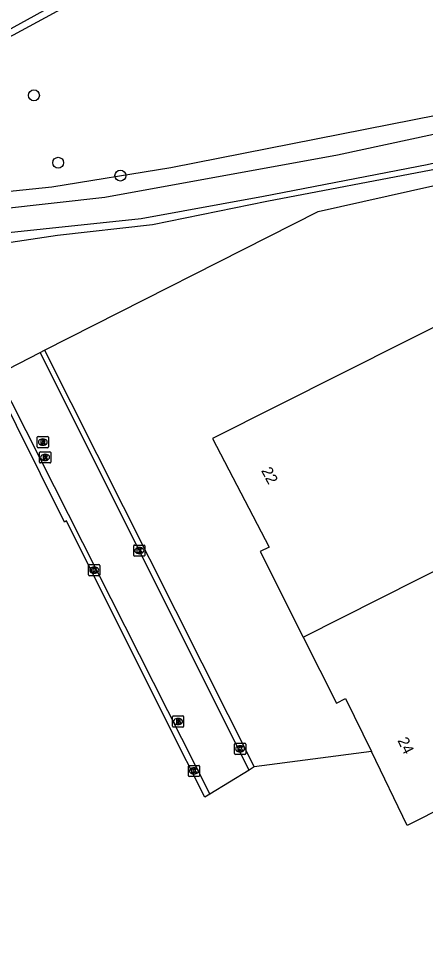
# Model space of a CAD drawing. Extents: x 156651 to 158072, y 387631 to 388990.
# Drawn here: x 157155.2 to 157191.6, y 388391.5 to 388473.9 of the extents above; entities that cross this region are included whole.
import ezdxf

# ---------------------------------------------------------------- set-up
doc = ezdxf.new("R2010")
doc.units = 0
for name, color, linetype in [('IMGEO_Boom', 7, 'Continuous'), ('IMGEO_Brandkraan', 7, 'Continuous'), ('IMGEO_Groenvoorziening', 7, 'Continuous'), ('IMGEO_Kolk', 7, 'Continuous'), ('IMGEO_Loofbos', 7, 'Continuous'), ('IMGEO_Muur', 7, 'Continuous'), ('IMGEO_Pand', 7, 'Continuous'), ('IMGEO_Pand_nummerreeks', 7, 'Continuous'), ('IMGEO_Parkeervlak_open', 7, 'Continuous'), ('IMGEO_Rijbaan_lokaal_gesloten', 7, 'Continuous'), ('IMGEO_Rioolput', 7, 'Continuous'), ('IMGEO_Waterloop', 7, 'Continuous')]:
    doc.layers.add(name, color=color, linetype=linetype)

msp = doc.modelspace()

# ---------------------------------------------------------------- linework, layer by layer
at = {"layer": 'IMGEO_Boom'}
for centre in [(157156.556, 388467.021), (157158.729, 388460.991), (157164.294, 388459.842)]:
    msp.add_circle(centre, 0.489, dxfattribs=at)
at = {"layer": 'IMGEO_Brandkraan'}
for p, q in [((157168.953, 388410.599), (157168.953, 388411.451)), ((157169.028, 388411.525), (157169.88, 388411.525)), ((157169.441, 388411.305), (157169.466, 388411.305)), ((157169.954, 388411.451), (157169.954, 388410.599)), ((157169.88, 388410.525), (157169.028, 388410.525)), ((157169.464, 388410.745), (157169.439, 388410.745))]:
    msp.add_line(p, q, dxfattribs=at)
for points in [[(157168.953, 388410.599), (157168.953, 388411.451)], [(157169.028, 388411.525), (157169.88, 388411.525)], [(157169.301, 388411.225), (157169.301, 388410.825), (157169.514, 388410.825)], [(157169.532, 388411.225), (157169.301, 388411.225)], [(157169.48, 388411.144), (157169.426, 388411.144), (157169.426, 388411.068)], [(157169.426, 388411.068), (157169.479, 388411.068)], [(157169.488, 388410.992), (157169.426, 388410.992), (157169.426, 388410.911)], [(157169.426, 388410.911), (157169.488, 388410.911)], [(157169.954, 388411.451), (157169.954, 388410.599)], [(157169.88, 388410.525), (157169.028, 388410.525)]]:
    msp.add_lwpolyline(points, dxfattribs=at)
for centre, radius, start, end in [((157169.03, 388411.449), 0.0765, 91.55205, 178.44795), ((157169.03, 388411.449), 0.0765, 91.55205, 178.44795), ((157169.481, 388411.106), 0.0379, 267.82845, 90.93552), ((157169.489, 388410.951), 0.0404, 269.87594, 90.50774), ((157169.52, 388411.076), 0.251, 268.66757, 293.53466), ((157169.536, 388411.08), 0.145, 59.4692, 91.53667), ((157169.561, 388411.127), 0.0922, 285.51372, 58.15012), ((157169.566, 388410.935), 0.105, 301.31148, 78.98903), ((157169.878, 388411.449), 0.0765, 1.55205, 88.44795), ((157169.878, 388411.449), 0.0765, 1.55205, 88.44795), ((157169.03, 388410.601), 0.0765, 181.55205, 268.44795), ((157169.03, 388410.601), 0.0765, 181.55205, 268.44795), ((157169.878, 388410.601), 0.0765, 271.55205, 358.44795), ((157169.878, 388410.601), 0.0765, 271.55205, 358.44795)]:
    msp.add_arc(centre, radius, start, end, dxfattribs=at)
for centre, major_axis, ratio, start_param, end_param in [((157169.44, 388411.025), (-0.387, 0.002), 0.722429, 4.712389, 7.853982), ((157169.465, 388411.025), (-0.39, 0.002), 0.717154, 1.570796, 4.712389)]:
    msp.add_ellipse(centre, major_axis=major_axis, ratio=ratio, start_param=start_param, end_param=end_param, dxfattribs=at)
at = {"layer": 'IMGEO_Groenvoorziening'}
msp.add_lwpolyline([(157259.041, 388475.526), (157251.013, 388473.012), (157247.626, 388472.118), (157232.053, 388468.421), (157214.697, 388465.304), (157192.104, 388460.339), (157177.394, 388457.523), (157167.178, 388455.453), (157158.68, 388454.488), (157153.9, 388453.762), (157150.53, 388453.743), (157144.729, 388453.453), (157135.723, 388452.372), (157131.52, 388451.074), (157126.398, 388449.193), (157121.147, 388446.875), (157118.863, 388445.501), (157117.424, 388444.679), (157109.676, 388440.71), (157105.007, 388438.442), (157099.835, 388435.717), (157085.053, 388428.203)], dxfattribs=at)
at = {"layer": 'IMGEO_Kolk'}
for p, q in [((157165.485, 388425.883), (157165.485, 388426.735)), ((157165.56, 388426.809), (157166.412, 388426.809)), ((157165.973, 388426.589), (157165.998, 388426.589)), ((157166.486, 388426.735), (157166.486, 388425.883)), ((157166.412, 388425.809), (157165.56, 388425.809)), ((157165.996, 388426.029), (157165.971, 388426.029)), ((157161.448, 388424.133), (157161.448, 388424.985)), ((157161.523, 388425.059), (157162.375, 388425.059)), ((157161.936, 388424.839), (157161.961, 388424.839)), ((157162.449, 388424.985), (157162.449, 388424.133)), ((157162.375, 388424.059), (157161.523, 388424.059)), ((157161.959, 388424.279), (157161.934, 388424.279)), ((157174.502, 388408.158), (157174.502, 388409.01)), ((157174.577, 388409.084), (157175.429, 388409.084)), ((157175.013, 388408.304), (157174.988, 388408.304)), ((157174.99, 388408.864), (157175.015, 388408.864)), ((157175.503, 388409.01), (157175.503, 388408.158)), ((157175.429, 388408.084), (157174.577, 388408.084)), ((157170.373, 388406.178), (157170.373, 388407.03)), ((157170.448, 388407.104), (157171.3, 388407.104)), ((157170.861, 388406.884), (157170.886, 388406.884)), ((157171.374, 388407.03), (157171.374, 388406.178)), ((157171.3, 388406.104), (157170.448, 388406.104)), ((157170.884, 388406.324), (157170.859, 388406.324))]:
    msp.add_line(p, q, dxfattribs=at)
for points in [[(157165.485, 388425.883), (157165.485, 388426.735)], [(157165.56, 388426.809), (157166.412, 388426.809)], [(157165.806, 388426.509), (157165.929, 388426.509), (157165.929, 388426.358), (157166.059, 388426.509), (157166.223, 388426.509), (157166.077, 388426.358), (157166.23, 388426.109), (157166.078, 388426.109), (157165.993, 388426.273), (157165.929, 388426.206), (157165.929, 388426.109), (157165.806, 388426.109), (157165.806, 388426.509)], [(157166.486, 388426.735), (157166.486, 388425.883)], [(157166.412, 388425.809), (157165.56, 388425.809)], [(157161.448, 388424.133), (157161.448, 388424.985)], [(157161.523, 388425.059), (157162.375, 388425.059)], [(157162.449, 388424.985), (157162.449, 388424.133)], [(157162.375, 388424.059), (157161.523, 388424.059)], [(157161.769, 388424.759), (157161.892, 388424.759), (157161.892, 388424.608), (157162.022, 388424.759), (157162.186, 388424.759), (157162.04, 388424.608), (157162.193, 388424.359), (157162.041, 388424.359), (157161.956, 388424.523), (157161.892, 388424.456), (157161.892, 388424.359), (157161.769, 388424.359), (157161.769, 388424.759)], [(157174.502, 388408.158), (157174.502, 388409.01)], [(157174.577, 388409.084), (157175.429, 388409.084)], [(157174.823, 388408.784), (157174.946, 388408.784), (157174.946, 388408.633), (157175.076, 388408.784), (157175.24, 388408.784), (157175.094, 388408.633), (157175.247, 388408.384), (157175.095, 388408.384), (157175.01, 388408.548), (157174.946, 388408.481), (157174.946, 388408.384), (157174.823, 388408.384), (157174.823, 388408.784)], [(157175.503, 388409.01), (157175.503, 388408.158)], [(157175.429, 388408.084), (157174.577, 388408.084)], [(157170.373, 388406.178), (157170.373, 388407.03)], [(157170.448, 388407.104), (157171.3, 388407.104)], [(157170.694, 388406.804), (157170.817, 388406.804), (157170.817, 388406.653), (157170.947, 388406.804), (157171.111, 388406.804), (157170.965, 388406.653), (157171.118, 388406.404), (157170.966, 388406.404), (157170.881, 388406.568), (157170.817, 388406.501), (157170.817, 388406.404), (157170.694, 388406.404), (157170.694, 388406.804)], [(157171.374, 388407.03), (157171.374, 388406.178)], [(157171.3, 388406.104), (157170.448, 388406.104)]]:
    msp.add_lwpolyline(points, dxfattribs=at)
for centre, start, end in [((157165.562, 388426.733), 91.55205, 178.44795), ((157165.562, 388426.733), 91.55205, 178.44795), ((157166.41, 388426.733), 1.55205, 88.44795), ((157166.41, 388426.733), 1.55205, 88.44795), ((157165.562, 388425.885), 181.55205, 268.44795), ((157165.562, 388425.885), 181.55205, 268.44795), ((157166.41, 388425.885), 271.55205, 358.44795), ((157166.41, 388425.885), 271.55205, 358.44795), ((157161.525, 388424.983), 91.55205, 178.44795), ((157161.525, 388424.983), 91.55205, 178.44795), ((157162.373, 388424.983), 1.55205, 88.44795), ((157162.373, 388424.983), 1.55205, 88.44795), ((157161.525, 388424.135), 181.55205, 268.44795), ((157161.525, 388424.135), 181.55205, 268.44795), ((157162.373, 388424.135), 271.55205, 358.44795), ((157162.373, 388424.135), 271.55205, 358.44795), ((157174.579, 388409.008), 91.55205, 178.44795), ((157174.579, 388409.008), 91.55205, 178.44795), ((157175.427, 388409.008), 1.55205, 88.44795), ((157175.427, 388409.008), 1.55205, 88.44795), ((157174.579, 388408.16), 181.55205, 268.44795), ((157174.579, 388408.16), 181.55205, 268.44795), ((157175.427, 388408.16), 271.55205, 358.44795), ((157175.427, 388408.16), 271.55205, 358.44795), ((157170.45, 388407.028), 91.55205, 178.44795), ((157170.45, 388407.028), 91.55205, 178.44795), ((157171.298, 388407.028), 1.55205, 88.44795), ((157171.298, 388407.028), 1.55205, 88.44795), ((157170.45, 388406.18), 181.55205, 268.44795), ((157170.45, 388406.18), 181.55205, 268.44795), ((157171.298, 388406.18), 271.55205, 358.44795), ((157171.298, 388406.18), 271.55205, 358.44795)]:
    msp.add_arc(centre, 0.0765, start, end, dxfattribs=at)
for centre, major_axis, ratio, start_param, end_param in [((157165.972, 388426.309), (-0.387, 0.002), 0.722429, 4.712389, 7.853982), ((157165.997, 388426.309), (-0.39, 0.002), 0.717154, 1.570796, 4.712389), ((157161.935, 388424.559), (-0.387, 0.002), 0.722429, 4.712389, 7.853982), ((157161.96, 388424.559), (-0.39, 0.002), 0.717154, 1.570796, 4.712389), ((157174.989, 388408.584), (-0.387, 0.002), 0.722429, 4.712389, 7.853982), ((157175.014, 388408.584), (-0.39, 0.002), 0.717154, 1.570796, 4.712389), ((157170.86, 388406.604), (-0.387, 0.002), 0.722429, 4.712389, 7.853982), ((157170.885, 388406.604), (-0.39, 0.002), 0.717154, 1.570796, 4.712389)]:
    msp.add_ellipse(centre, major_axis=major_axis, ratio=ratio, start_param=start_param, end_param=end_param, dxfattribs=at)
at = {"layer": 'IMGEO_Loofbos'}
for points in [[(157240.152, 388483.009), (157239.613, 388482.435), (157238.961, 388482.106), (157238.018, 388481.763), (157237.251, 388481.946), (157236.646, 388482.293), (157234.605, 388485.191), (157230.13, 388492.294), (157221.954, 388506.436), (157221.613, 388506.726), (157221.268, 388506.894), (157220.638, 388506.843), (157213.252, 388502.923), (157184.544, 388488.01), (157167.521, 388479.375), (157154.701, 388472.398), (157143.573, 388466.851), (157138.632, 388464.794), (157136.31, 388463.7), (157134.65, 388463.237)], [(157136.769, 388456.391), (157139.032, 388456.617), (157145.462, 388457.518), (157158.145, 388458.851), (157168.809, 388460.57), (157199.2, 388466.547), (157211.43, 388469.283), (157223.056, 388472.1), (157229.673, 388473.907), (157236.096, 388475.028)]]:
    msp.add_lwpolyline(points, dxfattribs=at)
at = {"layer": 'IMGEO_Muur'}
for points in [[(157157.115, 388444.038), (157157.51, 388444.241)], [(157175.804, 388406.688), (157157.115, 388444.038)], [(157157.51, 388444.241), (157176.25, 388406.962)], [(157172.287, 388404.528), (157171.861, 388404.266), (157168.584, 388410.695), (157159.474, 388428.962), (157159.283, 388428.837), (157152.815, 388441.828)], [(157153.258, 388442.056), (157172.287, 388404.528)], [(157176.25, 388406.962), (157175.804, 388406.688)]]:
    msp.add_lwpolyline(points, dxfattribs=at)
at = {"layer": 'IMGEO_Pand'}
for points in [[(157213.06, 388456.697), (157172.522, 388436.331), (157177.602, 388426.63), (157176.798, 388426.225), (157180.647, 388418.579)], [(157180.647, 388418.579), (157221.847, 388439.332)], [(157180.647, 388418.579), (157183.62, 388412.676), (157184.438, 388413.091), (157186.746, 388408.33)], [(157207.821, 388410.719), (157189.95, 388401.717), (157186.746, 388408.33)]]:
    msp.add_lwpolyline(points, dxfattribs=at)
at = {"layer": 'IMGEO_Parkeervlak_open'}
for points in [[(157157.51, 388444.241), (157181.983, 388456.64), (157200.522, 388460.781), (157210.048, 388463.013)], [(157186.746, 388408.33), (157176.25, 388406.962)]]:
    msp.add_lwpolyline(points, dxfattribs=at)
at = {"layer": 'IMGEO_Rijbaan_lokaal_gesloten'}
for points in [[(157153.258, 388442.056), (157157.115, 388444.038)], [(157175.804, 388406.688), (157172.287, 388404.528)]]:
    msp.add_lwpolyline(points, dxfattribs=at)
at = {"layer": 'IMGEO_Rioolput'}
for p, q in [((157156.853, 388435.586), (157156.853, 388436.438)), ((157156.928, 388436.512), (157157.78, 388436.512)), ((157157.854, 388436.438), (157157.854, 388435.586)), ((157157.78, 388435.512), (157156.928, 388435.512)), ((157157.364, 388435.732), (157157.339, 388435.732)), ((157157.341, 388436.292), (157157.366, 388436.292)), ((157157.057, 388434.217), (157157.057, 388435.069)), ((157157.132, 388435.143), (157157.984, 388435.143)), ((157157.545, 388434.923), (157157.57, 388434.923)), ((157158.058, 388435.069), (157158.058, 388434.217)), ((157157.984, 388434.143), (157157.132, 388434.143)), ((157157.568, 388434.363), (157157.543, 388434.363))]:
    msp.add_line(p, q, dxfattribs=at)
for points in [[(157156.853, 388435.586), (157156.853, 388436.438)], [(157156.928, 388436.512), (157157.78, 388436.512)], [(157157.854, 388436.438), (157157.854, 388435.586)], [(157157.78, 388435.512), (157156.928, 388435.512)], [(157157.442, 388436.21), (157157.19, 388436.212), (157157.19, 388435.812)], [(157157.19, 388435.812), (157157.314, 388435.812), (157157.314, 388435.974), (157157.325, 388435.974)], [(157157.368, 388436.131), (157157.314, 388436.131), (157157.314, 388436.05)], [(157157.314, 388436.05), (157157.366, 388436.05)], [(157157.372, 388435.945), (157157.443, 388435.812), (157157.583, 388435.812), (157157.518, 388435.938)], [(157157.057, 388434.217), (157157.057, 388435.069)], [(157157.132, 388435.143), (157157.984, 388435.143)], [(157157.646, 388434.841), (157157.394, 388434.843), (157157.394, 388434.443)], [(157157.572, 388434.762), (157157.518, 388434.762), (157157.518, 388434.681)], [(157157.518, 388434.681), (157157.57, 388434.681)], [(157158.058, 388435.069), (157158.058, 388434.217)], [(157157.984, 388434.143), (157157.132, 388434.143)], [(157157.394, 388434.443), (157157.518, 388434.443), (157157.518, 388434.605), (157157.529, 388434.605)], [(157157.576, 388434.576), (157157.647, 388434.443), (157157.787, 388434.443), (157157.722, 388434.569)]]:
    msp.add_lwpolyline(points, dxfattribs=at)
for centre, radius, start, end in [((157156.93, 388436.436), 0.0765, 91.55205, 178.44795), ((157156.93, 388436.436), 0.0765, 91.55205, 178.44795), ((157157.778, 388436.436), 0.0765, 1.55205, 88.44795), ((157157.778, 388436.436), 0.0765, 1.55205, 88.44795), ((157156.93, 388435.588), 0.0765, 181.55205, 268.44795), ((157156.93, 388435.588), 0.0765, 181.55205, 268.44795), ((157157.324, 388435.921), 0.0533, 26.02933, 88.69889), ((157157.35, 388436.239), 0.19, 274.7715, 282.96867), ((157157.374, 388436.035), 0.0964, 77.00612, 93.18647), ((157157.388, 388436.092), 0.0378, 276.66336, 79.67722), ((157157.441, 388436.1), 0.109, 350.36119, 89.41601), ((157157.439, 388436.1), 0.112, 277.58423, 350.98172), ((157157.423, 388435.885), 0.108, 29.51342, 73.79051), ((157157.778, 388435.588), 0.0765, 271.55205, 358.44795), ((157157.778, 388435.588), 0.0765, 271.55205, 358.44795), ((157157.134, 388435.067), 0.0765, 91.55205, 178.44795), ((157157.134, 388435.067), 0.0765, 91.55205, 178.44795), ((157157.554, 388434.87), 0.19, 274.7715, 282.96867), ((157157.578, 388434.666), 0.0964, 77.00612, 93.18647), ((157157.592, 388434.723), 0.0378, 276.66336, 79.67722), ((157157.645, 388434.731), 0.109, 350.36119, 89.41601), ((157157.643, 388434.731), 0.112, 277.58423, 350.98172), ((157157.982, 388435.067), 0.0765, 1.55205, 88.44795), ((157157.982, 388435.067), 0.0765, 1.55205, 88.44795), ((157157.134, 388434.219), 0.0765, 181.55205, 268.44795), ((157157.134, 388434.219), 0.0765, 181.55205, 268.44795), ((157157.528, 388434.552), 0.0533, 26.02933, 88.69889), ((157157.627, 388434.516), 0.108, 29.51342, 73.79051), ((157157.982, 388434.219), 0.0765, 271.55205, 358.44795), ((157157.982, 388434.219), 0.0765, 271.55205, 358.44795)]:
    msp.add_arc(centre, radius, start, end, dxfattribs=at)
for centre, major_axis, ratio, start_param, end_param in [((157157.34, 388436.012), (-0.387, 0.002), 0.722429, 4.712389, 7.853982), ((157157.365, 388436.012), (-0.39, 0.002), 0.717154, 1.570796, 4.712389), ((157157.544, 388434.643), (-0.387, 0.002), 0.722429, 4.712389, 7.853982), ((157157.569, 388434.643), (-0.39, 0.002), 0.717154, 1.570796, 4.712389)]:
    msp.add_ellipse(centre, major_axis=major_axis, ratio=ratio, start_param=start_param, end_param=end_param, dxfattribs=at)
at = {"layer": 'IMGEO_Waterloop'}
for points in [[(157133.487, 388454.807), (157137.347, 388455.218), (157153.569, 388456.86), (157162.891, 388457.928), (157183.713, 388461.706), (157211.433, 388467.661), (157226.834, 388470.947), (157245.191, 388475.382), (157258.292, 388478.914), (157268.928, 388482.363), (157286.012, 388488.524), (157291.433, 388490.7), (157301.618, 388494.355), (157316.854, 388498.873), (157327.532, 388501.542), (157364.411, 388510.864)], [(157182.28, 388489.466), (157147.454, 388471.63), (157138.913, 388467.507), (157133.994, 388464.687), (157133.838, 388464.378), (157134.086, 388463.838), (157134.823, 388463.462), (157135.444, 388463.599), (157143.841, 388467.296), (157145.335, 388467.954), (157163.344, 388477.874)], [(157255.731, 388475.572), (157234.027, 388469.802), (157227.415, 388468.467), (157206.207, 388464.016), (157191.752, 388460.813), (157177.086, 388457.974), (157166.166, 388455.967), (157148.589, 388454.119), (157135.715, 388453.174), (157132.285, 388452.558), (157126.351, 388450.567), (157122.08, 388448.636), (157095.057, 388434.673), (157062.942, 388418.862), (157022.696, 388398.411), (156983.805, 388379.684), (156952.388, 388365.844), (156912.717, 388349.17), (156867.85, 388330.813), (156853.805, 388325.372), (156843.628, 388321.456), (156840.606, 388320.217), (156839.963, 388319.697)]]:
    msp.add_lwpolyline(points, dxfattribs=at)

# ---------------------------------------------------------------- texts
at = {"layer": 'IMGEO_Pand_nummerreeks'}
for s, rotation, p in [('22', 297.63523, (157176.867, 388433.465)), ('24', 295.85481, (157189.06, 388409.332))]:
    msp.add_text(s, height=1, rotation=rotation, dxfattribs=at).set_placement(p)

doc.saveas('drawing.dxf')
